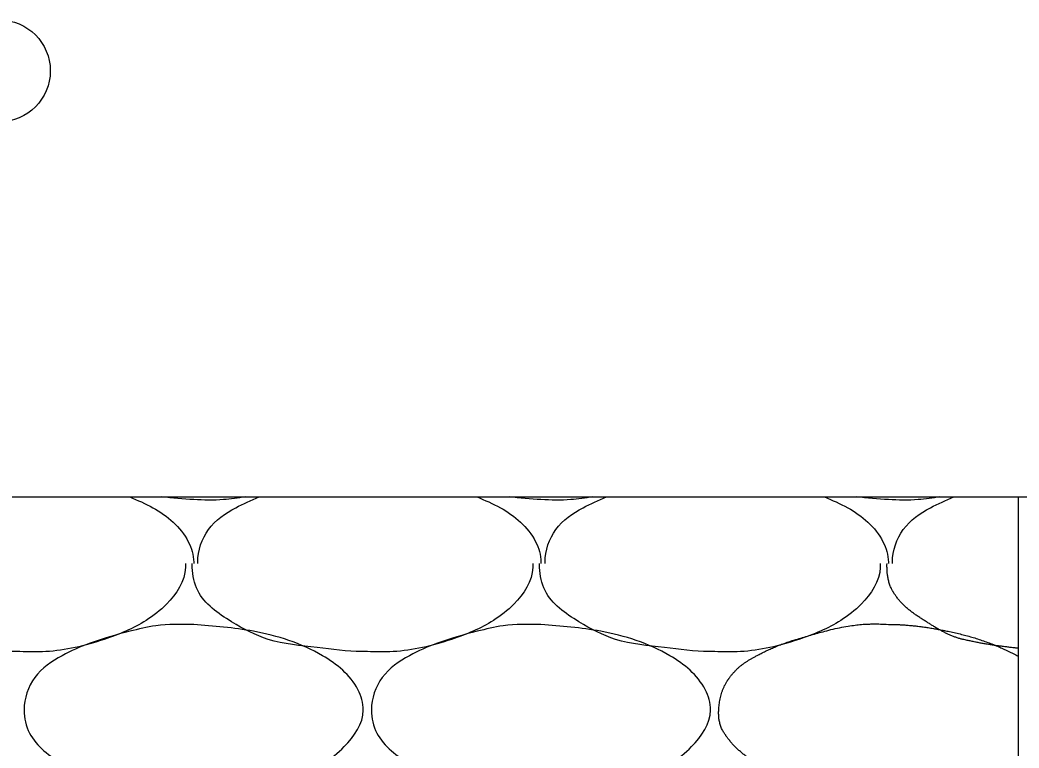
# Model space of a CAD drawing. Extents: x 634177 to 635904, y 289936 to 290970.
# Drawn here: x 635747.93 to 635749.771, y 290575.596 to 290576.937 of the extents above; entities that cross this region are included whole.
import ezdxf

# ---------------------------------------------------------------- set-up
doc = ezdxf.new("R2010")
doc.units = 0
doc.layers.add('Default', color=7, linetype='Continuous')

msp = doc.modelspace()

# ---------------------------------------------------------------- linework, layer by layer
at = {"layer": 'Default'}
for p, q in [((635719.7719, 290576.0588), (635753.5198, 290576.0588)), ((635749.77, 290576.0588), (635757.2695, 290576.0588)), ((635749.77, 290574.6751), (635749.77, 290576.0588))]:
    msp.add_line(p, q, dxfattribs=at)
msp.add_circle((635747.8923, 290576.8434), 0.0937, dxfattribs=at)
for points in [[(635748.1323, 290576.0588), (635748.1751, 290576.0388), (635748.2401, 290575.9763), (635748.2501, 290575.9388), (635748.2501, 290575.9363)], [(635748.3449, 290576.0588), (635748.3051, 290576.0538), (635748.2501, 290576.0538), (635748.1913, 290576.0588)], [(635748.2576, 290575.9363), (635748.2576, 290575.9388), (635748.2776, 290575.9988), (635748.3276, 290576.0388), (635748.3706, 290576.0588)], [(635748.7723, 290576.0588), (635748.8151, 290576.0388), (635748.88, 290575.9763), (635748.89, 290575.9388), (635748.89, 290575.9363)], [(635748.9849, 290576.0588), (635748.945, 290576.0538), (635748.89, 290576.0538), (635748.8313, 290576.0588)], [(635748.8975, 290575.9363), (635748.8975, 290575.9388), (635748.9175, 290575.9988), (635748.9675, 290576.0388), (635749.0105, 290576.0588)], [(635749.4123, 290576.0588), (635749.455, 290576.0388), (635749.52, 290575.9763), (635749.53, 290575.9388), (635749.53, 290575.9363)], [(635749.6248, 290576.0588), (635749.585, 290576.0538), (635749.53, 290576.0538), (635749.4712, 290576.0588)], [(635749.5375, 290575.9363), (635749.5375, 290575.9388), (635749.5575, 290575.9988), (635749.6075, 290576.0388), (635749.6505, 290576.0588)], [(635747.9301, 290575.7738), (635747.9201, 290575.7738), (635747.8376, 290575.7813), (635747.7476, 290575.7963), (635747.6801, 290575.8288), (635747.6176, 290575.8863), (635747.6076, 290575.9288), (635747.6076, 290575.9363)], [(635748.2351, 290575.9363), (635748.2351, 290575.9288), (635748.2001, 290575.8613), (635748.1626, 290575.8313), (635748.0851, 290575.7963), (635747.9776, 290575.7738), (635747.9301, 290575.7738)], [(635748.5701, 290575.7738), (635748.5601, 290575.7738), (635748.4776, 290575.7813), (635748.3876, 290575.7963), (635748.3201, 290575.8288), (635748.2576, 290575.8863), (635748.2476, 290575.9288), (635748.2476, 290575.9363)], [(635748.875, 290575.9363), (635748.875, 290575.9288), (635748.8401, 290575.8613), (635748.8026, 290575.8313), (635748.7251, 290575.7963), (635748.6176, 290575.7738), (635748.5701, 290575.7738)], [(635749.21, 290575.7738), (635749.2, 290575.7738), (635749.1175, 290575.7813), (635749.0275, 290575.7963), (635748.96, 290575.8288), (635748.8975, 290575.8863), (635748.8875, 290575.9288), (635748.8875, 290575.9363)], [(635749.515, 290575.9363), (635749.515, 290575.9288), (635749.48, 290575.8613), (635749.4425, 290575.8313), (635749.365, 290575.7963), (635749.2575, 290575.7738), (635749.21, 290575.7738)], [(635748.2501, 290575.8238), (635748.3601, 290575.8113), (635748.4876, 290575.7663), (635748.5526, 290575.7038), (635748.5626, 290575.6663), (635748.5276, 290575.5988), (635748.4901, 290575.5688), (635748.4126, 290575.5338), (635748.3051, 290575.5113), (635748.2501, 290575.5113), (635748.1676, 290575.5188), (635748.0776, 290575.5338), (635748.0101, 290575.5663), (635747.9476, 290575.6238), (635747.9376, 290575.6663), (635747.9576, 290575.7263), (635748.0076, 290575.7663), (635748.0576, 290575.7888), (635748.1326, 290575.8113), (635748.1801, 290575.8213), (635748.2501, 290575.8238)], [(635748.89, 290575.8238), (635749, 290575.8113), (635749.1275, 290575.7663), (635749.1925, 290575.7038), (635749.2025, 290575.6663), (635749.1675, 290575.5988), (635749.13, 290575.5688), (635749.0525, 290575.5338), (635748.945, 290575.5113), (635748.89, 290575.5113), (635748.8076, 290575.5188), (635748.7176, 290575.5338), (635748.6501, 290575.5663), (635748.5876, 290575.6238), (635748.5776, 290575.6663), (635748.5976, 290575.7263), (635748.6476, 290575.7663), (635748.6976, 290575.7888), (635748.7726, 290575.8113), (635748.8201, 290575.8213), (635748.89, 290575.8238)]]:
    msp.add_spline(points, degree=3, dxfattribs=at)
for points in [[(635749.77, 290575.7799), (635749.7658, 290575.7804), (635749.7617, 290575.7808), (635749.7575, 290575.7813), (635749.7499, 290575.7821), (635749.7424, 290575.7831), (635749.7349, 290575.7841), (635749.7273, 290575.785), (635749.7198, 290575.7862), (635749.7123, 290575.7874), (635749.7048, 290575.7887), (635749.6974, 290575.79), (635749.6899, 290575.7915), (635749.6862, 290575.7922), (635749.6824, 290575.793), (635749.6787, 290575.7938), (635749.675, 290575.7946), (635749.6712, 290575.7954), (635749.6675, 290575.7963), (635749.6614, 290575.7977), (635749.6555, 290575.7996), (635749.6497, 290575.8018), (635749.6439, 290575.804), (635749.6382, 290575.8066), (635749.6328, 290575.8095), (635749.6272, 290575.8125), (635749.6217, 290575.8155), (635749.6163, 290575.8187), (635749.6136, 290575.8204), (635749.6109, 290575.822), (635749.6082, 290575.8237), (635749.6055, 290575.8254), (635749.6027, 290575.8271), (635749.6, 290575.8288), (635749.5969, 290575.8307), (635749.5939, 290575.8327), (635749.5908, 290575.8346), (635749.5878, 290575.8366), (635749.5848, 290575.8386), (635749.5818, 290575.8406), (635749.576, 290575.8445), (635749.5705, 290575.8488), (635749.565, 290575.8533), (635749.5596, 290575.8579), (635749.5546, 290575.8628), (635749.55, 290575.8682), (635749.5477, 290575.871), (635749.5455, 290575.8738), (635749.5434, 290575.8768), (635749.5424, 290575.8783), (635749.5414, 290575.8798), (635749.5404, 290575.8814), (635749.5399, 290575.8822), (635749.5394, 290575.883), (635749.5389, 290575.8838), (635749.5384, 290575.8846), (635749.538, 290575.8854), (635749.5375, 290575.8863), (635749.5339, 290575.8928), (635749.5314, 290575.8999), (635749.5299, 290575.9072), (635749.5284, 290575.9144), (635749.5277, 290575.9216), (635749.5275, 290575.9288), (635749.5274, 290575.9313), (635749.5273, 290575.9338), (635749.5275, 290575.9363)], [(635749.77, 290575.5688), (635749.7577, 290575.5616), (635749.745, 290575.5552), (635749.7321, 290575.5492), (635749.7192, 290575.5432), (635749.706, 290575.5382), (635749.6925, 290575.5338), (635749.6837, 290575.5309), (635749.6748, 290575.5283), (635749.6659, 290575.5259), (635749.657, 290575.5234), (635749.6482, 290575.5212), (635749.6392, 290575.5192), (635749.6213, 290575.5153), (635749.6032, 290575.5126), (635749.585, 290575.5113), (635749.5804, 290575.511), (635749.5758, 290575.5108), (635749.5713, 290575.5107), (635749.5667, 290575.5105), (635749.5621, 290575.5104), (635749.5575, 290575.5104), (635749.5529, 290575.5104), (635749.5483, 290575.5105), (635749.5437, 290575.5106), (635749.5392, 290575.5108), (635749.5346, 290575.511), (635749.53, 290575.5113), (635749.5024, 290575.5133), (635749.475, 290575.5158), (635749.4475, 290575.5188), (635749.44, 290575.5196), (635749.4324, 290575.5205), (635749.4249, 290575.5216), (635749.4174, 290575.5226), (635749.4099, 290575.5237), (635749.4024, 290575.525), (635749.3949, 290575.5262), (635749.3874, 290575.5276), (635749.3799, 290575.529), (635749.3724, 290575.5304), (635749.365, 290575.5321), (635749.3575, 290575.5338), (635749.3515, 290575.5352), (635749.3455, 290575.5371), (635749.3397, 290575.5393), (635749.3339, 290575.5416), (635749.3283, 290575.5441), (635749.3228, 290575.547), (635749.3172, 290575.55), (635749.3117, 290575.553), (635749.3064, 290575.5562), (635749.3009, 290575.5595), (635749.2954, 290575.5629), (635749.29, 290575.5663), (635749.284, 290575.5701), (635749.2781, 290575.574), (635749.2722, 290575.5781), (635749.2666, 290575.582), (635749.2612, 290575.5863), (635749.256, 290575.5908), (635749.2507, 290575.5955), (635749.2458, 290575.6004), (635749.2412, 290575.6057), (635749.2388, 290575.6085), (635749.2364, 290575.6113), (635749.2342, 290575.6143), (635749.2331, 290575.6158), (635749.2319, 290575.6174), (635749.2308, 290575.6189), (635749.2297, 290575.6205), (635749.2286, 290575.6221), (635749.2275, 290575.6238), (635749.2254, 290575.6271), (635749.2236, 290575.6306), (635749.2221, 290575.6343), (635749.2206, 290575.6377), (635749.2196, 290575.6413), (635749.2189, 290575.645), (635749.2181, 290575.6485), (635749.2176, 290575.6521), (635749.2175, 290575.6557), (635749.2173, 290575.6592), (635749.2173, 290575.6628), (635749.2175, 290575.6663), (635749.2178, 290575.6714), (635749.2183, 290575.6764), (635749.2191, 290575.6815), (635749.2199, 290575.6866), (635749.221, 290575.6917), (635749.2225, 290575.6967), (635749.2241, 290575.7018), (635749.226, 290575.7068), (635749.2284, 290575.7116), (635749.2297, 290575.7142), (635749.231, 290575.7166), (635749.2325, 290575.719), (635749.2333, 290575.7202), (635749.2341, 290575.7215), (635749.2349, 290575.7227), (635749.2358, 290575.7239), (635749.2366, 290575.7251), (635749.2375, 290575.7263), (635749.241, 290575.7309), (635749.2448, 290575.7352), (635749.2489, 290575.7394), (635749.2526, 290575.7432), (635749.2566, 290575.7467), (635749.2608, 290575.7499), (635749.265, 290575.753), (635749.2692, 290575.7559), (635749.2737, 290575.7586), (635749.2782, 290575.7613), (635749.2828, 290575.7638), (635749.2875, 290575.7663), (635749.2957, 290575.7706), (635749.3038, 290575.7747), (635749.3122, 290575.7786), (635749.3205, 290575.7824), (635749.3289, 290575.7858), (635749.3375, 290575.7888), (635749.3499, 290575.7931), (635749.3623, 290575.797), (635749.3748, 290575.8007), (635749.3873, 290575.8044), (635749.3999, 290575.808), (635749.4125, 290575.8113), (635749.4282, 290575.8154), (635749.444, 290575.8187), (635749.46, 290575.8213), (635749.4716, 290575.8232), (635749.4833, 290575.8242), (635749.495, 290575.8246), (635749.5008, 290575.8249), (635749.5067, 290575.8249), (635749.5125, 290575.8247), (635749.5184, 290575.8246), (635749.5242, 290575.8243), (635749.53, 290575.8238)], [(635749.53, 290575.8238), (635749.5323, 290575.8238), (635749.5346, 290575.8238), (635749.5369, 290575.8238), (635749.5392, 290575.8238), (635749.5415, 290575.8238), (635749.5438, 290575.8237), (635749.546, 290575.8237), (635749.5483, 290575.8236), (635749.5506, 290575.8235), (635749.5529, 290575.8234), (635749.5552, 290575.8233), (635749.5575, 290575.8231), (635749.5667, 290575.8224), (635749.5758, 290575.8216), (635749.585, 290575.8205), (635749.5896, 290575.82), (635749.5942, 290575.8193), (635749.5988, 290575.8186), (635749.6034, 290575.818), (635749.6079, 290575.8172), (635749.6125, 290575.8165), (635749.6217, 290575.8149), (635749.6309, 290575.8131), (635749.64, 290575.8113), (635749.6511, 290575.809), (635749.662, 290575.8064), (635749.673, 290575.8035), (635749.6838, 290575.8007), (635749.6944, 290575.7974), (635749.705, 290575.7937), (635749.7156, 290575.79), (635749.726, 290575.7859), (635749.7364, 290575.7814), (635749.7416, 290575.7791), (635749.7468, 290575.7768), (635749.7519, 290575.7742), (635749.7572, 290575.7717), (635749.7624, 290575.7691), (635749.7675, 290575.7663), (635749.7683, 290575.7658), (635749.7692, 290575.7654), (635749.77, 290575.7649)]]:
    msp.add_open_spline(points, degree=3, dxfattribs=at)

doc.saveas('drawing.dxf')
